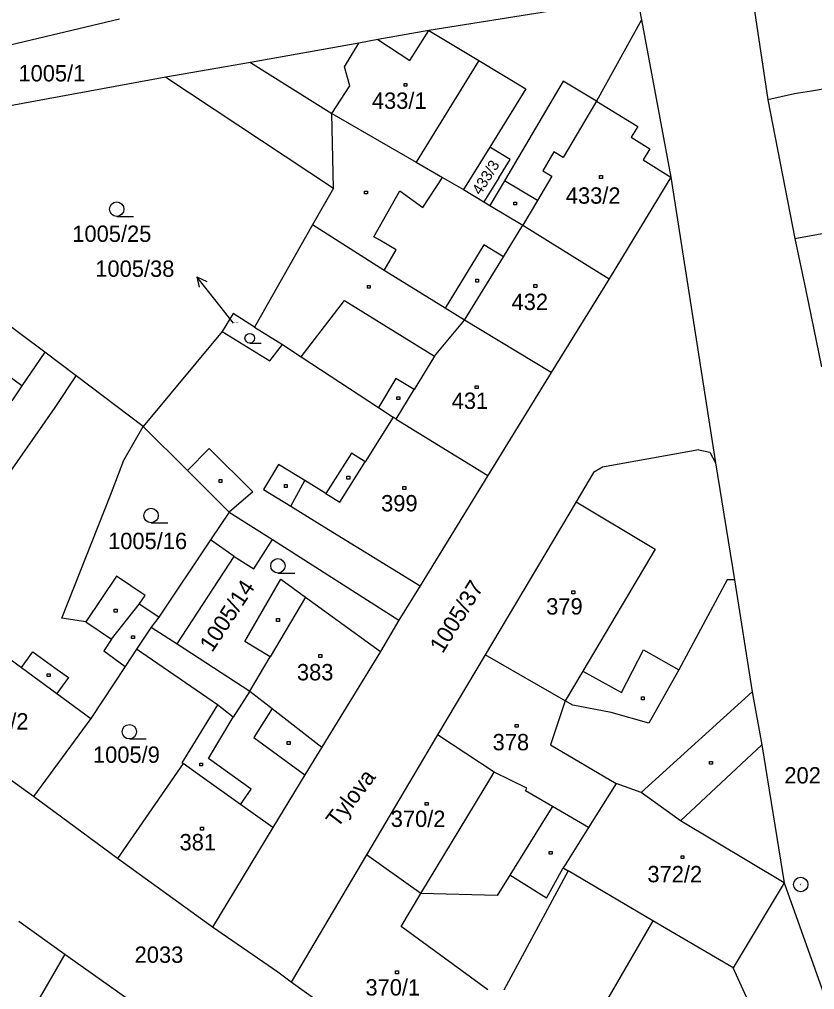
# Model space of a CAD drawing. Extents: x -795483 to -789093, y -1112258 to -1108741.
# Drawn here: x -791690 to -791607.3, y -1110086.8 to -1109986 of the extents above; entities that cross this region are included whole.
import ezdxf

# ---------------------------------------------------------------- set-up
doc = ezdxf.new("R2010")
doc.units = 0
for name, color, linetype in [('Komunikace', 7, 'Continuous'), ('Vrstva 1', 7, 'Continuous'), ('Vrstva 14', 7, 'Continuous'), ('Vrstva 15', 7, 'Continuous'), ('Vrstva 16', 7, 'Continuous'), ('Vrstva 2', 7, 'Continuous'), ('Vrstva 23', 7, 'Continuous'), ('Vrstva 25', 7, 'Continuous'), ('Vrstva 28', 7, 'Continuous'), ('Vrstva 38', 7, 'Continuous')]:
    doc.layers.add(name, color=color, linetype=linetype)

msp = doc.modelspace()

# ---------------------------------------------------------------- linework, layer by layer
at = {"layer": 'Komunikace'}
msp.add_line((-791667.73, -1110017.53), (-791669.68, -1110015.07), dxfattribs=at)
at = {"layer": 'Vrstva 1'}
for p, q in [((-791625.78, -1109983.66), (-791647.43, -1109987.12)), ((-791625.78, -1109983.66), (-791625.34, -1109986.02)), ((-791613.8, -1109983.64), (-791612.19, -1109994.33)), ((-791694.59, -1109989.48), (-791679.61, -1109985.91)), ((-791625.34, -1109986.02), (-791630, -1109994.45)), ((-791625.34, -1109986.02), (-791622.29, -1110002.36)), ((-791647.43, -1109987.12), (-791652.75, -1109988.07)), ((-791647.43, -1109987.12), (-791642.25, -1109990.24)), ((-791652.75, -1109988.07), (-791654.72, -1109988.43)), ((-791654.72, -1109988.43), (-791665.97, -1109990.44)), ((-791665.97, -1109990.44), (-791674.77, -1109991.96)), ((-791665.97, -1109990.44), (-791657.52, -1109995.73)), ((-791642.25, -1109990.24), (-791637.37, -1109993.19)), ((-791674.77, -1109991.96), (-791715.3, -1109999.44)), ((-791674.77, -1109991.96), (-791657.34, -1110003.52)), ((-791637.37, -1109993.19), (-791641.1, -1109999.24)), ((-791633.46, -1109992.39), (-791639.59, -1110002.75)), ((-791630, -1109994.45), (-791633.46, -1109992.39)), ((-791612.19, -1109994.33), (-791609.4, -1110008.72)), ((-791657.52, -1109995.73), (-791648.75, -1110000.81)), ((-791641.1, -1109999.24), (-791643.83, -1110003.66)), ((-791648.75, -1110000.81), (-791646.03, -1110002.39)), ((-791646.03, -1110002.39), (-791643.83, -1110003.66)), ((-791639.59, -1110002.75), (-791641.1, -1110005.3)), ((-791622.29, -1110002.36), (-791628.68, -1110012.94)), ((-791622.29, -1110002.36), (-791617.65, -1110032.07)), ((-791657.34, -1110003.52), (-791659.54, -1110007.3)), ((-791643.83, -1110003.66), (-791641.71, -1110004.94)), ((-791641.71, -1110004.94), (-791641.1, -1110005.3)), ((-791641.1, -1110005.3), (-791637.67, -1110007.36)), ((-791659.54, -1110007.3), (-791665.57, -1110017.94)), ((-791652.07, -1110012.07), (-791659.54, -1110007.3)), ((-791637.67, -1110007.36), (-791628.68, -1110012.94)), ((-791609.4, -1110008.72), (-791608.26, -1110014.15)), ((-791645.74, -1110015.97), (-791652.07, -1110012.07)), ((-791687.36, -1110020.56), (-791697.39, -1110013.1)), ((-791628.68, -1110012.94), (-791634.74, -1110022.67)), ((-791608.26, -1110014.15), (-791606.61, -1110022.06)), ((-791643.73, -1110017.21), (-791645.74, -1110015.97)), ((-791667.78, -1110016.54), (-791668.92, -1110018.39)), ((-791665.57, -1110017.94), (-791667.78, -1110016.54)), ((-791634.74, -1110022.67), (-791643.73, -1110017.21)), ((-791668.92, -1110018.39), (-791677.15, -1110028.26)), ((-791668.92, -1110018.39), (-791663.97, -1110021.45)), ((-791665.57, -1110017.94), (-791662.65, -1110019.75)), ((-791663.97, -1110021.45), (-791662.65, -1110019.75)), ((-791662.65, -1110019.75), (-791660.7, -1110021.03)), ((-791687.36, -1110020.56), (-791689.75, -1110024.06)), ((-791684.11, -1110023.01), (-791687.36, -1110020.56)), ((-791660.7, -1110021.03), (-791652.68, -1110026.3)), ((-791677.15, -1110028.26), (-791684.11, -1110023.01)), ((-791634.74, -1110022.67), (-791641.31, -1110033.36)), ((-791689.75, -1110024.06), (-791690.79, -1110025.61)), ((-791652.68, -1110026.3), (-791651.13, -1110027.32)), ((-791650.83, -1110027.5), (-791651.13, -1110027.32)), ((-791650.83, -1110027.5), (-791641.31, -1110033.36)), ((-791679.15, -1110031.78), (-791677.15, -1110028.26)), ((-791677.15, -1110028.26), (-791672.54, -1110032.84)), ((-791619.36, -1110030.69), (-791629.38, -1110032.5)), ((-791619.36, -1110030.69), (-791618.23, -1110030.96)), ((-791618.23, -1110030.96), (-791617.65, -1110032.07)), ((-791680.54, -1110035.4), (-791679.15, -1110031.78)), ((-791629.38, -1110032.5), (-791630.33, -1110033.07)), ((-791617.65, -1110032.07), (-791615.66, -1110044.2)), ((-791672.54, -1110032.84), (-791668.18, -1110037.17)), ((-791641.31, -1110033.36), (-791648.33, -1110044.85)), ((-791630.33, -1110033.07), (-791632.13, -1110036.1)), ((-791685.6, -1110048.19), (-791680.54, -1110035.4)), ((-791632.13, -1110036.1), (-791641.58, -1110052.01)), ((-791668.18, -1110037.17), (-791670.14, -1110040.06)), ((-791668.18, -1110037.17), (-791663.69, -1110040.03)), ((-791670.14, -1110040.06), (-791675.5, -1110048.11)), ((-791663.69, -1110040.03), (-791650.55, -1110048.41)), ((-791679.92, -1110043.82), (-791683.11, -1110048.57)), ((-791676.93, -1110045.83), (-791679.92, -1110043.82)), ((-791666.56, -1110050.63), (-791662.84, -1110044.16)), ((-791662.84, -1110044.16), (-791660.25, -1110046.03)), ((-791616.43, -1110044.22), (-791621.46, -1110053.57)), ((-791615.66, -1110044.2), (-791616.43, -1110044.22)), ((-791615.66, -1110044.2), (-791613.84, -1110055.85)), ((-791648.33, -1110044.85), (-791650.55, -1110048.41)), ((-791677.54, -1110046.74), (-791676.93, -1110045.83)), ((-791660.25, -1110046.03), (-791652.45, -1110051.65)), ((-791675.5, -1110048.11), (-791677.54, -1110046.74)), ((-791683.11, -1110048.57), (-791685.6, -1110048.19)), ((-791675.5, -1110048.11), (-791676.29, -1110049.12)), ((-791650.55, -1110048.41), (-791652.45, -1110051.65)), ((-791676.29, -1110049.12), (-791677.82, -1110051.43)), ((-791676.29, -1110049.12), (-791673.61, -1110050.86)), ((-791663.92, -1110052.2), (-791666.56, -1110050.63)), ((-791693.2, -1110050.83), (-791689.79, -1110053.32)), ((-791689.79, -1110053.32), (-791688.6, -1110051.7)), ((-791688.6, -1110051.7), (-791686.33, -1110053.36)), ((-791677.82, -1110051.43), (-791678.99, -1110053.21)), ((-791673.61, -1110050.86), (-791666.04, -1110055.77)), ((-791652.45, -1110051.65), (-791658.57, -1110061.62)), ((-791666.04, -1110055.77), (-791663.92, -1110052.2)), ((-791641.58, -1110052.01), (-791646.55, -1110060.34)), ((-791633.28, -1110056.79), (-791641.58, -1110052.01)), ((-791686.33, -1110053.36), (-791684.91, -1110054.37)), ((-791678.99, -1110053.21), (-791682.56, -1110058.62)), ((-791621.46, -1110053.57), (-791624.56, -1110059.11)), ((-791684.91, -1110054.37), (-791686.11, -1110056.01)), ((-791686.11, -1110056.01), (-791682.56, -1110058.62)), ((-791666.04, -1110055.77), (-791667.77, -1110058.5)), ((-791666.04, -1110055.77), (-791663.73, -1110057.58)), ((-791613.84, -1110055.85), (-791625.37, -1110066.33)), ((-791613.84, -1110055.85), (-791612.84, -1110061.37)), ((-791669.41, -1110057.19), (-791673.12, -1110063.22)), ((-791667.77, -1110058.5), (-791669.41, -1110057.19)), ((-791663.73, -1110057.58), (-791658.57, -1110061.62)), ((-791632.48, -1110057.25), (-791633.28, -1110056.79)), ((-791628.47, -1110057.99), (-791632.48, -1110057.25)), ((-791688.54, -1110066.73), (-791699.68, -1110058.76)), ((-791682.56, -1110058.62), (-791688.54, -1110066.73)), ((-791624.56, -1110059.11), (-791628.47, -1110057.99)), ((-791646.55, -1110060.34), (-791653.93, -1110072.79)), ((-791640.65, -1110064.19), (-791646.55, -1110060.34)), ((-791658.57, -1110061.62), (-791660.32, -1110064.47)), ((-791612.84, -1110061.37), (-791610.51, -1110075.7)), ((-791672.97, -1110063.32), (-791679.8, -1110073.19)), ((-791673.12, -1110063.22), (-791672.97, -1110063.32)), ((-791660.32, -1110064.47), (-791663.67, -1110069.94)), ((-791637.25, -1110065.87), (-791640.65, -1110064.19)), ((-791627.95, -1110065.37), (-791630.83, -1110069.95)), ((-791625.37, -1110066.33), (-791627.95, -1110065.37)), ((-791679.8, -1110073.19), (-791688.54, -1110066.73)), ((-791637.4, -1110066.14), (-791637.25, -1110065.87)), ((-791634.57, -1110067.78), (-791637.4, -1110066.14)), ((-791634.57, -1110067.78), (-791635.33, -1110069)), ((-791630.83, -1110069.95), (-791634.57, -1110067.78)), ((-791635.33, -1110069), (-791639.01, -1110074.9)), ((-791663.67, -1110069.94), (-791669.93, -1110080.32)), ((-791630.83, -1110069.95), (-791633.26, -1110073.82)), ((-791653.93, -1110072.79), (-791655.93, -1110076.18)), ((-791648.27, -1110076.83), (-791653.93, -1110072.79)), ((-791669.93, -1110080.32), (-791679.8, -1110073.19)), ((-791633.26, -1110073.82), (-791633.47, -1110074.16)), ((-791639.01, -1110074.9), (-791640.33, -1110077.02)), ((-791632.94, -1110074.47), (-791639.65, -1110086.86)), ((-791633.47, -1110074.16), (-791632.94, -1110074.47)), ((-791624.16, -1110079.65), (-791632.94, -1110074.47)), ((-791610.51, -1110075.7), (-791615.81, -1110084.55)), ((-791610.51, -1110075.7), (-791603.26, -1110096)), ((-791655.93, -1110076.18), (-791661.75, -1110086.02)), ((-791640.33, -1110077.02), (-791648.27, -1110076.83)), ((-791690.07, -1110079.7), (-791685.26, -1110083.11)), ((-791624.16, -1110079.65), (-791629.22, -1110088.4)), ((-791615.81, -1110084.55), (-791624.16, -1110079.65)), ((-791663.12, -1110085), (-791669.93, -1110080.32)), ((-791685.26, -1110083.11), (-791675.74, -1110089.85)), ((-791661.75, -1110086.02), (-791663.12, -1110085)), ((-791646.27, -1110097.13), (-791661.75, -1110086.02))]:
    msp.add_line(p, q, dxfattribs=at)
at = {"layer": 'Vrstva 16'}
for p, q in [((-791669.68, -1110015.07), (-791671.55, -1110012.72)), ((-791671.55, -1110012.72), (-791671.32, -1110013.81)), ((-791671.55, -1110012.72), (-791670.53, -1110013.19))]:
    msp.add_line(p, q, dxfattribs=at)
at = {"layer": 'Vrstva 2'}
for p, q in [((-791649.42, -1109990.25), (-791647.43, -1109987.12)), ((-791652.75, -1109988.07), (-791649.42, -1109990.25)), ((-791656.22, -1109990.9), (-791654.72, -1109988.43)), ((-791655.64, -1109992.87), (-791656.22, -1109990.9)), ((-791642.25, -1109990.24), (-791648.75, -1110000.81)), ((-791595.89, -1109991.37), (-791607.66, -1109993.41)), ((-791657.52, -1109995.73), (-791655.64, -1109992.87)), ((-791609.42, -1109993.71), (-791612.19, -1109994.33)), ((-791609.02, -1109993.64), (-791609.42, -1109993.71)), ((-791607.66, -1109993.41), (-791609.02, -1109993.64)), ((-791630, -1109994.45), (-791630.67, -1109995.58)), ((-791630, -1109994.45), (-791625.7, -1109997.08)), ((-791657.34, -1110003.52), (-791657.52, -1109995.73)), ((-791630.67, -1109995.58), (-791633.48, -1110000.31)), ((-791625.7, -1109997.08), (-791626.39, -1109998.21)), ((-791626.39, -1109998.21), (-791624.45, -1109999.4)), ((-791638.99, -1110000.54), (-791641.1, -1109999.24)), ((-791634.43, -1109999.74), (-791635.6, -1110001.7)), ((-791633.48, -1110000.31), (-791634.43, -1109999.74)), ((-791624.45, -1109999.4), (-791625.17, -1110000.57)), ((-791640.15, -1110002.42), (-791638.99, -1110000.54)), ((-791625.17, -1110000.57), (-791622.29, -1110002.36)), ((-791634.64, -1110002.26), (-791636.14, -1110004.78)), ((-791635.6, -1110001.7), (-791634.64, -1110002.26)), ((-791648.08, -1110005.51), (-791646.03, -1110002.39)), ((-791640.15, -1110002.42), (-791641.71, -1110004.94)), ((-791636.14, -1110004.78), (-791639.59, -1110002.75)), ((-791653.17, -1110008.55), (-791650.44, -1110003.78)), ((-791650.44, -1110003.78), (-791648.08, -1110005.51)), ((-791636.14, -1110004.78), (-791637.67, -1110007.36)), ((-791609.4, -1110008.72), (-791589.3, -1110005.19)), ((-791639.69, -1110010.65), (-791637.67, -1110007.36)), ((-791652.53, -1110008.92), (-791653.17, -1110008.55)), ((-791650.82, -1110009.91), (-791652.53, -1110008.92)), ((-791652.07, -1110012.07), (-791650.82, -1110009.91)), ((-791641.72, -1110009.4), (-791645.74, -1110015.97)), ((-791639.69, -1110010.65), (-791641.72, -1110009.4)), ((-791643.73, -1110017.21), (-791639.69, -1110010.65)), ((-791660.7, -1110021.03), (-791656.19, -1110015.19)), ((-791656.19, -1110015.19), (-791646.85, -1110020.98)), ((-791646.85, -1110020.98), (-791643.73, -1110017.21)), ((-791689.75, -1110024.06), (-791693.92, -1110020.98)), ((-791646.85, -1110020.98), (-791648.96, -1110024.44)), ((-791686.28, -1110026.29), (-791684.11, -1110023.01)), ((-791650.86, -1110023.28), (-791652.68, -1110026.3)), ((-791648.96, -1110024.44), (-791650.86, -1110023.28)), ((-791650.83, -1110027.5), (-791648.96, -1110024.44)), ((-791693.98, -1110037.29), (-791686.28, -1110026.29)), ((-791651.13, -1110027.32), (-791654.06, -1110031.95)), ((-791672.54, -1110032.84), (-791670.28, -1110030.56)), ((-791670.28, -1110030.56), (-791665.74, -1110035.06)), ((-791655.49, -1110031.05), (-791658.14, -1110035.24)), ((-791654.06, -1110031.95), (-791655.49, -1110031.05)), ((-791663.07, -1110032.21), (-791664.62, -1110034.82)), ((-791660.34, -1110033.89), (-791663.07, -1110032.21)), ((-791656.7, -1110036.13), (-791654.06, -1110031.95)), ((-791661.8, -1110036.55), (-791660.34, -1110033.89)), ((-791658.14, -1110035.24), (-791660.34, -1110033.89)), ((-791665.74, -1110035.06), (-791668.18, -1110037.17)), ((-791664.62, -1110034.82), (-791661.8, -1110036.55)), ((-791658.14, -1110035.24), (-791656.7, -1110036.13)), ((-791661.8, -1110036.55), (-791658.32, -1110038.69)), ((-791632.13, -1110036.1), (-791623.91, -1110041.04)), ((-791658.32, -1110038.69), (-791648.33, -1110044.85)), ((-791667.66, -1110041.79), (-791670.14, -1110040.06)), ((-791665.63, -1110043.08), (-791663.69, -1110040.03)), ((-791623.91, -1110041.04), (-791631.44, -1110053.7)), ((-791673.61, -1110050.86), (-791667.66, -1110041.79)), ((-791667.66, -1110041.79), (-791665.63, -1110043.08)), ((-791660.25, -1110046.03), (-791663.92, -1110052.2)), ((-791680.42, -1110050.38), (-791677.54, -1110046.74)), ((-791683.11, -1110048.57), (-791680.42, -1110050.38)), ((-791680.42, -1110050.38), (-791681.23, -1110051.58)), ((-791681.23, -1110051.58), (-791678.99, -1110053.21)), ((-791669.41, -1110057.19), (-791677.82, -1110051.43)), ((-791627.4, -1110055.91), (-791625.12, -1110051.49)), ((-791625.12, -1110051.49), (-791621.46, -1110053.57)), ((-791689.79, -1110053.32), (-791686.11, -1110056.01)), ((-791631.44, -1110053.7), (-791633.28, -1110056.79)), ((-791631.44, -1110053.7), (-791627.4, -1110055.91)), ((-791663.73, -1110057.58), (-791665.62, -1110060.6)), ((-791633.28, -1110056.79), (-791634.78, -1110061.35)), ((-791670.35, -1110062.77), (-791667.77, -1110058.5)), ((-791665.62, -1110060.6), (-791660.32, -1110064.47)), ((-791634.78, -1110061.35), (-791627.95, -1110065.37)), ((-791621.27, -1110069.26), (-791612.84, -1110061.37)), ((-791665.9, -1110065.97), (-791670.35, -1110062.77)), ((-791671.49, -1110064.37), (-791672.97, -1110063.32)), ((-791667.03, -1110067.55), (-791671.49, -1110064.37)), ((-791648.27, -1110076.83), (-791641.01, -1110064.79)), ((-791641.01, -1110064.79), (-791640.65, -1110064.19)), ((-791667.03, -1110067.55), (-791665.9, -1110065.97)), ((-791621.27, -1110069.26), (-791625.37, -1110066.33)), ((-791663.67, -1110069.94), (-791667.03, -1110067.55)), ((-791610.51, -1110075.7), (-791621.27, -1110069.26)), ((-791635.21, -1110077.29), (-791639.01, -1110074.9)), ((-791635.21, -1110077.29), (-791633.47, -1110074.16)), ((-791650.33, -1110080.25), (-791648.27, -1110076.83)), ((-791641.29, -1110086.82), (-791650.33, -1110080.25)), ((-791685.26, -1110083.11), (-791688.36, -1110088.45)), ((-791611.39, -1110094.27), (-791615.81, -1110084.55))]:
    msp.add_line(p, q, dxfattribs=at)
at = {"layer": 'Vrstva 23'}
for p, q in [((-791679.88, -1110006.44), (-791678.13, -1110006.44)), ((-791666.05, -1110019.6), (-791664.88, -1110019.6)), ((-791676.31, -1110038.28), (-791674.56, -1110038.28)), ((-791663.13, -1110043.51), (-791661.38, -1110043.51)), ((-791678.57, -1110060.75), (-791676.82, -1110060.75))]:
    msp.add_line(p, q, dxfattribs=at)
for centre, radius in [((-791679.88, -1110005.69), 0.75), ((-791666.05, -1110019.1), 0.503), ((-791676.31, -1110037.53), 0.75), ((-791663.13, -1110042.76), 0.75), ((-791678.57, -1110060), 0.75)]:
    msp.add_circle(centre, radius, dxfattribs=at)
at = {"layer": 'Vrstva 25'}
for p, q in [((-791650.02, -1109992.62), (-791649.72, -1109992.62)), ((-791650.02, -1109992.92), (-791650.02, -1109992.62)), ((-791649.72, -1109992.92), (-791650.02, -1109992.92)), ((-791649.72, -1109992.62), (-791649.72, -1109992.92)), ((-791629.69, -1110002.19), (-791629.39, -1110002.19)), ((-791629.69, -1110002.49), (-791629.69, -1110002.19)), ((-791629.39, -1110002.19), (-791629.39, -1110002.49)), ((-791629.39, -1110002.49), (-791629.69, -1110002.49)), ((-791654.13, -1110003.81), (-791653.83, -1110003.81)), ((-791654.13, -1110004.11), (-791654.13, -1110003.81)), ((-791653.83, -1110004.11), (-791654.13, -1110004.11)), ((-791653.83, -1110003.81), (-791653.83, -1110004.11)), ((-791638.61, -1110004.95), (-791638.31, -1110004.95)), ((-791638.61, -1110005.25), (-791638.61, -1110004.95)), ((-791638.31, -1110005.25), (-791638.61, -1110005.25)), ((-791638.31, -1110004.95), (-791638.31, -1110005.25)), ((-791642.56, -1110012.96), (-791642.26, -1110012.96)), ((-791642.56, -1110013.26), (-791642.56, -1110012.96)), ((-791642.26, -1110013.26), (-791642.56, -1110013.26)), ((-791642.26, -1110012.96), (-791642.26, -1110013.26)), ((-791653.83, -1110013.61), (-791653.53, -1110013.61)), ((-791653.83, -1110013.91), (-791653.83, -1110013.61)), ((-791653.53, -1110013.91), (-791653.83, -1110013.91)), ((-791653.53, -1110013.61), (-791653.53, -1110013.91)), ((-791636.52, -1110013.53), (-791636.22, -1110013.53)), ((-791636.52, -1110013.83), (-791636.52, -1110013.53)), ((-791636.22, -1110013.83), (-791636.52, -1110013.83)), ((-791636.22, -1110013.53), (-791636.22, -1110013.83)), ((-791642.61, -1110024.04), (-791642.31, -1110024.04)), ((-791642.61, -1110024.34), (-791642.61, -1110024.04)), ((-791642.31, -1110024.34), (-791642.61, -1110024.34)), ((-791642.31, -1110024.04), (-791642.31, -1110024.34)), ((-791650.76, -1110025.18), (-791650.46, -1110025.18)), ((-791650.76, -1110025.48), (-791650.76, -1110025.18)), ((-791650.46, -1110025.48), (-791650.76, -1110025.48)), ((-791650.46, -1110025.18), (-791650.46, -1110025.48)), ((-791655.96, -1110033.44), (-791655.66, -1110033.44)), ((-791655.96, -1110033.74), (-791655.96, -1110033.44)), ((-791655.66, -1110033.44), (-791655.66, -1110033.74)), ((-791669.24, -1110033.79), (-791668.94, -1110033.79)), ((-791669.24, -1110034.09), (-791669.24, -1110033.79)), ((-791668.94, -1110034.09), (-791669.24, -1110034.09)), ((-791668.94, -1110033.79), (-791668.94, -1110034.09)), ((-791662.45, -1110034.32), (-791662.15, -1110034.32)), ((-791662.45, -1110034.62), (-791662.45, -1110034.32)), ((-791662.15, -1110034.32), (-791662.15, -1110034.62)), ((-791655.66, -1110033.74), (-791655.96, -1110033.74)), ((-791650.14, -1110034.51), (-791649.84, -1110034.51)), ((-791650.14, -1110034.81), (-791650.14, -1110034.51)), ((-791649.84, -1110034.51), (-791649.84, -1110034.81)), ((-791662.15, -1110034.62), (-791662.45, -1110034.62)), ((-791649.84, -1110034.81), (-791650.14, -1110034.81)), ((-791632.56, -1110045.37), (-791632.26, -1110045.37)), ((-791632.56, -1110045.67), (-791632.56, -1110045.37)), ((-791632.26, -1110045.67), (-791632.56, -1110045.67)), ((-791632.26, -1110045.37), (-791632.26, -1110045.67)), ((-791680.15, -1110047.27), (-791679.85, -1110047.27)), ((-791680.15, -1110047.57), (-791680.15, -1110047.27)), ((-791679.85, -1110047.57), (-791680.15, -1110047.57)), ((-791679.85, -1110047.27), (-791679.85, -1110047.57)), ((-791663.26, -1110048.24), (-791662.96, -1110048.24)), ((-791663.26, -1110048.54), (-791663.26, -1110048.24)), ((-791662.96, -1110048.54), (-791663.26, -1110048.54)), ((-791662.96, -1110048.24), (-791662.96, -1110048.54)), ((-791678.35, -1110050.02), (-791678.05, -1110050.02)), ((-791678.35, -1110050.32), (-791678.35, -1110050.02)), ((-791678.05, -1110050.32), (-791678.35, -1110050.32)), ((-791678.05, -1110050.02), (-791678.05, -1110050.32)), ((-791658.87, -1110051.97), (-791658.57, -1110051.97)), ((-791658.87, -1110052.27), (-791658.87, -1110051.97)), ((-791658.57, -1110052.27), (-791658.87, -1110052.27)), ((-791658.57, -1110051.97), (-791658.57, -1110052.27)), ((-791687.1, -1110053.97), (-791686.8, -1110053.97)), ((-791687.1, -1110054.27), (-791687.1, -1110053.97)), ((-791686.8, -1110054.27), (-791687.1, -1110054.27)), ((-791686.8, -1110053.97), (-791686.8, -1110054.27)), ((-791625.34, -1110056.37), (-791625.04, -1110056.37)), ((-791625.34, -1110056.67), (-791625.34, -1110056.37)), ((-791625.04, -1110056.67), (-791625.34, -1110056.67)), ((-791625.04, -1110056.37), (-791625.04, -1110056.67)), ((-791638.45, -1110059.24), (-791638.15, -1110059.24)), ((-791638.45, -1110059.54), (-791638.45, -1110059.24)), ((-791638.15, -1110059.54), (-791638.45, -1110059.54)), ((-791638.15, -1110059.24), (-791638.15, -1110059.54)), ((-791662.17, -1110061.03), (-791661.87, -1110061.03)), ((-791662.17, -1110061.33), (-791662.17, -1110061.03)), ((-791661.87, -1110061.33), (-791662.17, -1110061.33)), ((-791661.87, -1110061.03), (-791661.87, -1110061.33)), ((-791671.26, -1110063.26), (-791670.96, -1110063.26)), ((-791671.26, -1110063.56), (-791671.26, -1110063.26)), ((-791670.96, -1110063.56), (-791671.26, -1110063.56)), ((-791670.96, -1110063.26), (-791670.96, -1110063.56)), ((-791618.27, -1110063.08), (-791617.97, -1110063.08)), ((-791618.27, -1110063.38), (-791618.27, -1110063.08)), ((-791617.97, -1110063.38), (-791618.27, -1110063.38)), ((-791617.97, -1110063.08), (-791617.97, -1110063.38)), ((-791647.82, -1110067.35), (-791647.52, -1110067.35)), ((-791647.82, -1110067.65), (-791647.82, -1110067.35)), ((-791647.52, -1110067.65), (-791647.82, -1110067.65)), ((-791647.52, -1110067.35), (-791647.52, -1110067.65)), ((-791671.16, -1110069.92), (-791670.86, -1110069.92)), ((-791671.16, -1110070.22), (-791671.16, -1110069.92)), ((-791670.86, -1110070.22), (-791671.16, -1110070.22)), ((-791670.86, -1110069.92), (-791670.86, -1110070.22)), ((-791634.93, -1110072.44), (-791634.63, -1110072.44)), ((-791634.93, -1110072.74), (-791634.93, -1110072.44)), ((-791634.63, -1110072.74), (-791634.93, -1110072.74)), ((-791634.63, -1110072.44), (-791634.63, -1110072.74)), ((-791621.22, -1110072.89), (-791620.92, -1110072.89)), ((-791621.22, -1110073.19), (-791621.22, -1110072.89)), ((-791620.92, -1110072.89), (-791620.92, -1110073.19)), ((-791620.92, -1110073.19), (-791621.22, -1110073.19)), ((-791650.89, -1110084.86), (-791650.59, -1110084.86)), ((-791650.89, -1110085.16), (-791650.89, -1110084.86)), ((-791650.59, -1110084.86), (-791650.59, -1110085.16)), ((-791650.59, -1110085.16), (-791650.89, -1110085.16))]:
    msp.add_line(p, q, dxfattribs=at)
at = {"layer": 'Vrstva 28'}
for radius in [0.75, 0.01]:
    msp.add_circle((-791608.78, -1110075.88), radius, dxfattribs=at)

# ---------------------------------------------------------------- texts
at = {"layer": 'Vrstva 14'}
for s, height, p in [('1005/1', 1.7, (-791690.1, -1109992.41)), ('1005/25', 1.7, (-791684.5, -1110009.09)), ('1005/38', 0.1, (-791667.73, -1110017.53)), ('1005/16', 1.7, (-791680.78, -1110041.02)), ('1005/9', 1.7, (-791682.35, -1110063.23)), ('2025/1', 1.7, (-791610.48, -1110065.38)), ('2033', 1.7, (-791678.02, -1110084.02))]:
    msp.add_text(s, height=height, dxfattribs=at).set_placement(p)
for s, rotation, p in [('1005/14', 56.6779, (-791669.96, -1110051.83)), ('1005/37', 58.163, (-791646.01, -1110051.95))]:
    msp.add_text(s, height=1.7, rotation=rotation, dxfattribs=at).set_placement(p)
at = {"layer": 'Vrstva 15'}
for s, p in [('433/1', (-791653.36, -1109995.26)), ('433/2', (-791633.2, -1110005.12)), ('432', (-791638.84, -1110016.17)), ('431', (-791645.06, -1110026.45)), ('399', (-791652.4, -1110037.1)), ('379', (-791635.24, -1110047.82)), ('383', (-791661.15, -1110054.66)), ('389/2', (-791694.74, -1110059.77)), ('378', (-791640.81, -1110061.93)), ('370/2', (-791651.4, -1110069.9)), ('381', (-791673.35, -1110072.33)), ('372/2', (-791624.72, -1110075.65)), ('370/1', (-791654.03, -1110087.42))]:
    msp.add_text(s, height=1.7, dxfattribs=at).set_placement(p)
msp.add_text('433/3', height=1.14, rotation=57.7673, dxfattribs=at).set_placement((-791642.07, -1110004.29))
at = {"layer": 'Vrstva 16'}
msp.add_text('1005/38', height=1.7, dxfattribs=at).set_placement((-791682.11, -1110012.72))
at = {"layer": 'Vrstva 38'}
msp.add_text('Tylova', height=1.7, rotation=52.8917, dxfattribs=at).set_placement((-791656.92, -1110070.07))

doc.saveas('drawing.dxf')
